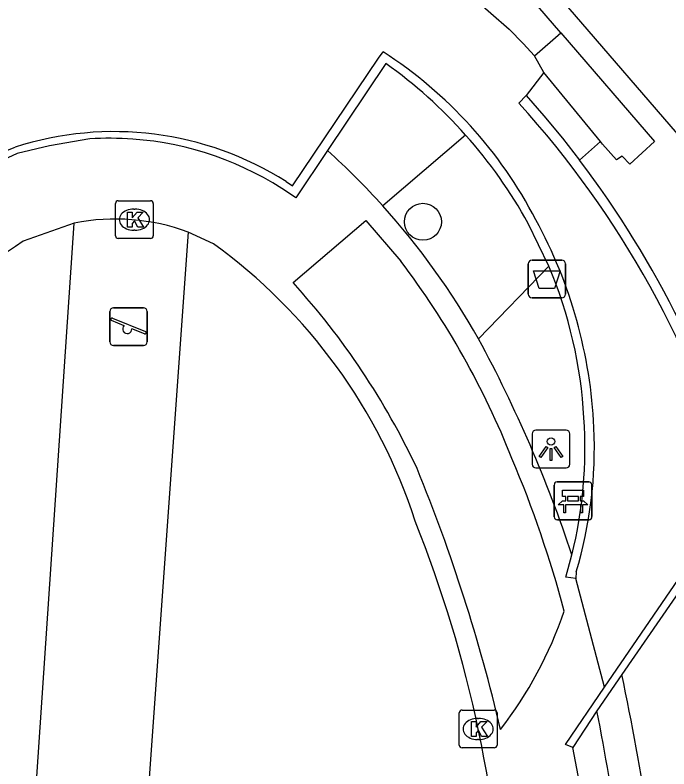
# Model space of a CAD drawing. Extents: x 159961 to 160856, y 382704 to 383353.
# Drawn here: x 160573.8 to 160591.13, y 383102.98 to 383122.96 of the extents above; entities that cross this region are included whole.
import ezdxf

# ---------------------------------------------------------------- set-up
doc = ezdxf.new("R2010")
doc.units = 0
for name, color, linetype in [('IMGEO_Afvalbak', 7, 'Continuous'), ('IMGEO_Bank', 7, 'Continuous'), ('IMGEO_Boom', 7, 'Continuous'), ('IMGEO_Groenvoorziening', 7, 'Continuous'), ('IMGEO_Haag', 7, 'Continuous'), ('IMGEO_Kolk', 7, 'Continuous'), ('IMGEO_Lichtpunt', 7, 'Continuous'), ('IMGEO_Muur', 7, 'Continuous'), ('IMGEO_Speelvoorziening', 7, 'Continuous'), ('IMGEO_Voetpad_gesloten', 7, 'Continuous'), ('IMGEO_Voetpad_open', 7, 'Continuous')]:
    doc.layers.add(name, color=color, linetype=linetype)

msp = doc.modelspace()

# ---------------------------------------------------------------- linework, layer by layer
at = {"layer": 'IMGEO_Afvalbak'}
for p, q in [((160587.501, 383116.463), (160588.291, 383116.463)), ((160588.291, 383116.463), (160587.501, 383116.463)), ((160587.401, 383115.563), (160587.401, 383116.363)), ((160587.401, 383116.363), (160587.401, 383115.563)), ((160588.391, 383116.363), (160588.391, 383115.563)), ((160588.391, 383115.563), (160588.391, 383116.363)), ((160588.291, 383115.463), (160587.501, 383115.463)), ((160587.501, 383115.463), (160588.291, 383115.463))]:
    msp.add_line(p, q, dxfattribs=at)
msp.add_lwpolyline([(160587.544, 383116.177), (160588.248, 383116.177), (160588.099, 383115.707), (160587.693, 383115.707), (160587.544, 383116.177)], dxfattribs=at)
for centre, start, end in [((160587.501, 383116.363), 90, 180), ((160587.501, 383116.363), 90, 180), ((160588.291, 383116.363), 0, 90), ((160588.291, 383116.363), 360, 90), ((160587.501, 383115.563), 180, 270), ((160587.501, 383115.563), 180, 270), ((160588.291, 383115.563), 270, 0), ((160588.291, 383115.563), 270, 0)]:
    msp.add_arc(centre, 0.1, start, end, dxfattribs=at)
at = {"layer": 'IMGEO_Bank'}
for p, q in [((160588.089, 383109.659), (160588.089, 383110.5)), ((160588.089, 383110.5), (160588.089, 383109.659)), ((160588.164, 383110.584), (160589.005, 383110.584)), ((160589.005, 383110.584), (160588.164, 383110.584)), ((160589.089, 383110.509), (160589.089, 383109.668)), ((160589.089, 383109.668), (160589.089, 383110.509)), ((160588.73, 383110.202), (160588.448, 383110.202)), ((160588.398, 383110.09), (160588.398, 383110.196)), ((160588.442, 383110.196), (160588.442, 383110.09)), ((160588.448, 383110.084), (160588.73, 383110.084)), ((160588.736, 383110.09), (160588.736, 383110.196)), ((160588.78, 383110.196), (160588.78, 383110.09)), ((160588.786, 383109.982), (160588.393, 383109.982)), ((160589.014, 383109.584), (160588.173, 383109.584)), ((160588.173, 383109.584), (160589.014, 383109.584))]:
    msp.add_line(p, q, dxfattribs=at)
for points in [[(160588.392, 383110.202), (160588.306, 383110.202), (160588.306, 383110.363), (160588.869, 383110.363), (160588.869, 383110.202), (160588.786, 383110.202)], [(160588.336, 383109.982), (160588.194, 383109.982), (160588.306, 383110.084), (160588.392, 383110.084)], [(160588.786, 383110.084), (160588.869, 383110.084), (160588.981, 383109.982), (160588.842, 383109.982)], [(160588.386, 383109.975), (160588.386, 383109.768), (160588.343, 383109.768), (160588.343, 383109.975)], [(160588.836, 383109.975), (160588.836, 383109.768), (160588.792, 383109.768), (160588.792, 383109.975)]]:
    msp.add_lwpolyline(points, dxfattribs=at)
for centre, radius, start, end in [((160588.167, 383110.506), 0.0779, 92.4484, 184.2845), ((160588.167, 383110.506), 0.0779, 92.4484, 184.2845), ((160589.011, 383110.506), 0.0779, 2.4484, 94.2845), ((160589.011, 383110.506), 0.0779, 2.4484, 94.2845), ((160588.391, 383110.195), 0.00671, 2.8957, 87.1043), ((160588.448, 383110.195), 0.00671, 92.8957, 177.1043), ((160588.73, 383110.195), 0.00671, 2.8957, 87.1043), ((160588.787, 383110.195), 0.00671, 92.8957, 177.1043), ((160588.391, 383110.091), 0.00671, 272.8957, 357.1043), ((160588.448, 383110.091), 0.00671, 182.8957, 267.1043), ((160588.73, 383110.091), 0.00671, 272.8957, 357.1043), ((160588.787, 383110.091), 0.00671, 182.8957, 267.1043), ((160588.336, 383109.975), 0.00671, 2.8957, 87.1043), ((160588.393, 383109.975), 0.00671, 92.8957, 177.1043), ((160588.785, 383109.975), 0.00671, 2.8957, 87.1043), ((160588.842, 383109.975), 0.00671, 92.8957, 177.1043), ((160588.167, 383109.662), 0.0779, 182.4484, 274.2845), ((160588.167, 383109.662), 0.0779, 182.4484, 274.2845), ((160589.011, 383109.662), 0.0779, 272.4484, 4.2845), ((160589.011, 383109.662), 0.0779, 272.4484, 4.2845)]:
    msp.add_arc(centre, radius, start, end, dxfattribs=at)
at = {"layer": 'IMGEO_Boom'}
msp.add_circle((160584.61, 383117.479), 0.489, dxfattribs=at)
at = {"layer": 'IMGEO_Groenvoorziening'}
msp.add_lwpolyline([(160585.741, 383119.777), (160583.543, 383117.9)], dxfattribs=at)
at = {"layer": 'IMGEO_Haag'}
msp.add_lwpolyline([(160587.566, 383121.879), (160588.265, 383122.488)], dxfattribs=at)
at = {"layer": 'IMGEO_Kolk'}
for p, q in [((160576.535, 383118.035), (160577.387, 383118.035)), ((160576.46, 383117.109), (160576.46, 383117.961)), ((160576.948, 383117.815), (160576.973, 383117.815)), ((160577.461, 383117.961), (160577.461, 383117.109)), ((160576.971, 383117.255), (160576.946, 383117.255)), ((160577.387, 383117.035), (160576.535, 383117.035)), ((160585.572, 383103.613), (160585.572, 383104.465)), ((160585.647, 383104.539), (160586.499, 383104.539)), ((160586.573, 383104.465), (160586.573, 383103.613)), ((160586.06, 383104.319), (160586.085, 383104.319)), ((160586.083, 383103.759), (160586.058, 383103.759)), ((160586.499, 383103.539), (160585.647, 383103.539))]:
    msp.add_line(p, q, dxfattribs=at)
for points in [[(160576.535, 383118.035), (160577.387, 383118.035)], [(160576.46, 383117.109), (160576.46, 383117.961)], [(160577.461, 383117.961), (160577.461, 383117.109)], [(160576.781, 383117.735), (160576.904, 383117.735), (160576.904, 383117.584), (160577.034, 383117.735), (160577.198, 383117.735), (160577.052, 383117.584), (160577.205, 383117.335), (160577.053, 383117.335), (160576.968, 383117.499), (160576.904, 383117.432), (160576.904, 383117.335), (160576.781, 383117.335), (160576.781, 383117.735)], [(160577.387, 383117.035), (160576.535, 383117.035)], [(160585.572, 383103.613), (160585.572, 383104.465)], [(160585.647, 383104.539), (160586.499, 383104.539)], [(160586.573, 383104.465), (160586.573, 383103.613)], [(160585.893, 383104.239), (160586.016, 383104.239), (160586.016, 383104.088), (160586.146, 383104.239), (160586.31, 383104.239), (160586.164, 383104.088), (160586.317, 383103.839), (160586.165, 383103.839), (160586.08, 383104.003), (160586.016, 383103.936), (160586.016, 383103.839), (160585.893, 383103.839), (160585.893, 383104.239)], [(160586.499, 383103.539), (160585.647, 383103.539)]]:
    msp.add_lwpolyline(points, dxfattribs=at)
for centre, start, end in [((160576.537, 383117.959), 91.552, 178.448), ((160576.537, 383117.959), 91.552, 178.448), ((160577.385, 383117.959), 1.552, 88.448), ((160577.385, 383117.959), 1.552, 88.448), ((160576.537, 383117.111), 181.552, 268.448), ((160576.537, 383117.111), 181.552, 268.448), ((160577.385, 383117.111), 271.552, 358.448), ((160577.385, 383117.111), 271.552, 358.448), ((160585.649, 383104.463), 91.552, 178.448), ((160585.649, 383104.463), 91.552, 178.448), ((160586.497, 383104.463), 1.552, 88.448), ((160586.497, 383104.463), 1.552, 88.448), ((160585.649, 383103.615), 181.552, 268.448), ((160585.649, 383103.615), 181.552, 268.448), ((160586.497, 383103.615), 271.552, 358.448), ((160586.497, 383103.615), 271.552, 358.448)]:
    msp.add_arc(centre, 0.0765, start, end, dxfattribs=at)
for centre, major_axis, ratio, start_param, end_param in [((160576.947, 383117.535), (-0.387, 0.002), 0.722429, 4.712389, 7.853982), ((160576.972, 383117.535), (-0.39, 0.002), 0.717154, 1.570796, 4.712389), ((160586.059, 383104.039), (-0.387, 0.002), 0.722429, 4.712389, 7.853982), ((160586.084, 383104.039), (-0.39, 0.002), 0.717154, 1.570796, 4.712389)]:
    msp.add_ellipse(centre, major_axis=major_axis, ratio=ratio, start_param=start_param, end_param=end_param, dxfattribs=at)
at = {"layer": 'IMGEO_Lichtpunt'}
for p, q in [((160587.505, 383111.859), (160587.505, 383111.052)), ((160587.505, 383111.859), (160587.505, 383111.052)), ((160588.407, 383111.954), (160587.599, 383111.954)), ((160588.407, 383111.954), (160587.599, 383111.954)), ((160588.501, 383111.052), (160588.501, 383111.859)), ((160588.501, 383111.052), (160588.501, 383111.859)), ((160587.599, 383110.958), (160588.407, 383110.958)), ((160587.599, 383110.958), (160588.407, 383110.958))]:
    msp.add_line(p, q, dxfattribs=at)
for points in [[(160587.879, 383111.523), (160587.918, 383111.495), (160587.73, 383111.233), (160587.692, 383111.26), (160587.879, 383111.523)], [(160587.981, 383111.475), (160588.028, 383111.475), (160588.028, 383111.153), (160587.981, 383111.153), (160587.981, 383111.475)], [(160588.091, 383111.495), (160588.129, 383111.522), (160588.316, 383111.26), (160588.277, 383111.232), (160588.091, 383111.495)]]:
    msp.add_lwpolyline(points, dxfattribs=at)
msp.add_circle((160588.004, 383111.657), 0.0994, dxfattribs=at)
for centre, start, end in [((160587.599, 383111.859), 90, 180), ((160587.599, 383111.859), 90, 180), ((160588.407, 383111.859), 0, 90), ((160588.407, 383111.859), 0, 90), ((160587.599, 383111.052), 180, 270), ((160587.599, 383111.052), 180, 270), ((160588.407, 383111.052), 270, 0), ((160588.407, 383111.052), 270, 360)]:
    msp.add_arc(centre, 0.0946, start, end, dxfattribs=at)
at = {"layer": 'IMGEO_Muur'}
for points in [[(160570.979, 383122.898), (160572.838, 383119.074), (160573.799, 383119.452)], [(160580.981, 383118.542), (160581.153, 383118.43), (160583.432, 383121.813), (160583.551, 383121.982)], [(160583.627, 383121.671), (160582.082, 383119.366)], [(160587.151, 383120.624), (160587.343, 383120.827)], [(160587.343, 383120.827), (160587.815, 383120.288), (160588.309, 383119.692), (160588.761, 383119.112)], [(160575.779, 383119.674), (160574.715, 383119.488), (160573.853, 383119.29), (160573.101, 383118.946), (160572.828, 383118.819), (160572.684, 383118.747), (160572.045, 383120.087)], [(160582.082, 383119.366), (160581.24, 383118.109), (160581.102, 383118.206)], [(160587.949, 383116.303), (160587.403, 383117.432)], [(160589.426, 383105.147), (160592.907, 383110.229)], [(160592.979, 383109.968), (160589.88, 383105.484)], [(160588.665, 383108.027), (160588.399, 383108.064), (160588.559, 383108.649)], [(160588.673, 383108.201), (160588.665, 383108.027)], [(160589.88, 383105.484), (160589.223, 383104.519)], [(160588.586, 383103.544), (160588.387, 383103.627), (160589.426, 383105.147)], [(160589.223, 383104.519), (160588.586, 383103.544)]]:
    msp.add_lwpolyline(points, dxfattribs=at)
for centre, radius, start, end in [((160577.218, 383112.15), 11.695, 27.3993, 57.2121), ((160576.238, 383111.296), 12.737, 41.7446, 54.539), ((160567.998, 383103.227), 25.874, 15.7002, 42.2488), ((160576.424, 383111.369), 8.498, 57.5682, 107.9894), ((160576.312, 383111.366), 8.325, 85.826, 93.671), ((160576.31, 383111.216), 8.475, 55.5675, 85.8866), ((160576.169, 383111.232), 12.831, 28.896, 41.7576), ((160567.306, 383102.852), 26.92, 15.5076, 37.1562), ((160576.498, 383111.458), 12.656, 2.5664, 28.6802), ((160576.778, 383111.604), 12.119, 3.2057, 22.8127), ((160577.047, 383111.49), 11.857, 346.1354, 3.8285), ((160577.637, 383111.492), 11.517, 343.394, 2.6512)]:
    msp.add_arc(centre, radius, start, end, dxfattribs=at)
at = {"layer": 'IMGEO_Speelvoorziening'}
for p, q in [((160576.411, 383115.197), (160577.201, 383115.197)), ((160577.201, 383115.197), (160576.411, 383115.197)), ((160576.311, 383114.297), (160576.311, 383115.097)), ((160576.311, 383115.097), (160576.311, 383114.297)), ((160577.301, 383115.097), (160577.301, 383114.297)), ((160577.301, 383114.297), (160577.301, 383115.097)), ((160576.694, 383114.725), (160576.355, 383114.862)), ((160576.38, 383114.922), (160577.256, 383114.569)), ((160577.232, 383114.509), (160576.892, 383114.646)), ((160577.201, 383114.197), (160576.411, 383114.197)), ((160576.411, 383114.197), (160577.201, 383114.197))]:
    msp.add_line(p, q, dxfattribs=at)
for centre, radius, start, end in [((160576.411, 383115.097), 0.1, 90, 180), ((160576.411, 383115.097), 0.1, 90, 180), ((160577.201, 383115.097), 0.1, 0, 90), ((160577.201, 383115.097), 0.1, 360, 90), ((160576.368, 383114.892), 0.0327, 68.078, 248.078), ((160576.773, 383114.635), 0.12, 130.9928, 5.1632), ((160577.244, 383114.539), 0.0327, 248.078, 68.078), ((160576.411, 383114.297), 0.1, 180, 270), ((160576.411, 383114.297), 0.1, 180, 270), ((160577.201, 383114.297), 0.1, 270, 0), ((160577.201, 383114.297), 0.1, 270, 0)]:
    msp.add_arc(centre, radius, start, end, dxfattribs=at)
at = {"layer": 'IMGEO_Voetpad_gesloten'}
msp.add_lwpolyline([(160578.391, 383117.204), (160576.964, 383097.306), (160574.022, 383097.531), (160575.368, 383117.445)], dxfattribs=at)
msp.add_arc((160576.453, 383111.976), 5.575, 69.6608, 101.223, dxfattribs=at)
at = {"layer": 'IMGEO_Voetpad_open'}
for points in [[(160588.265, 383122.488), (160579.495, 383132.663), (160575.821, 383132.939), (160575.742, 383131.767), (160578.923, 383131.502), (160585.924, 383123.435)], [(160592.039, 383126.394), (160593.837, 383124.307), (160592.078, 383122.738), (160593.527, 383121.013), (160591.691, 383119.418), (160588.288, 383123.367)], [(160585.924, 383123.435), (160586.899, 383122.583), (160587.263, 383122.201), (160587.566, 383121.879)], [(160588.265, 383122.488), (160590.75, 383119.603), (160590.095, 383119.006), (160589.888, 383119.22), (160589.741, 383119.117), (160589.373, 383119.538), (160589.314, 383119.609)], [(160587.814, 383121.432), (160587.566, 383121.879)], [(160587.814, 383121.432), (160587.343, 383120.827)], [(160589.314, 383119.609), (160587.814, 383121.432)], [(160589.314, 383119.609), (160588.761, 383119.112)], [(160575.368, 383117.445), (160574.016, 383116.964)], [(160581.167, 383115.868), (160583.093, 383117.514), (160584.021, 383116.434)], [(160579.054, 383116.896), (160578.391, 383117.204)], [(160586.085, 383114.373), (160587.949, 383116.303)], [(160589.426, 383105.147), (160588.665, 383108.027)]]:
    msp.add_lwpolyline(points, dxfattribs=at)
for centre, radius, start, end in [((160568.518, 383104.388), 20.207, 41.9666, 47.8376), ((160568.496, 383104.376), 20.232, 29.6132, 41.9493), ((160583.376, 383102.929), 16.87, 123.7001, 150.9325), ((160570.505, 383105.05), 14.609, 17.9083, 54.1835), ((160566.627, 383103.189), 21.863, 21.5036, 37.2878), ((160566.268, 383102.374), 20.102, 25.2174, 42.1681), ((160554.838, 383097.471), 35.526, 18.3398, 28.4097), ((160558.944, 383099.327), 30.437, 14.9226, 22.9658), ((160541.748, 383093.444), 46.15, 13.2599, 22.2764), ((160552.945, 383096.996), 33.87, 2.0831, 21.7416), ((160578.123, 383110.644), 10.806, 322.2541, 341.2185), ((160523.118, 383091.319), 68.249, 5.32995, 11.97855), ((160520.841, 383091.192), 69.668, 5.30646, 11.02831), ((160533.168, 383093.083), 56.397, 4.576, 10.6901)]:
    msp.add_arc(centre, radius, start, end, dxfattribs=at)

doc.saveas('drawing.dxf')
